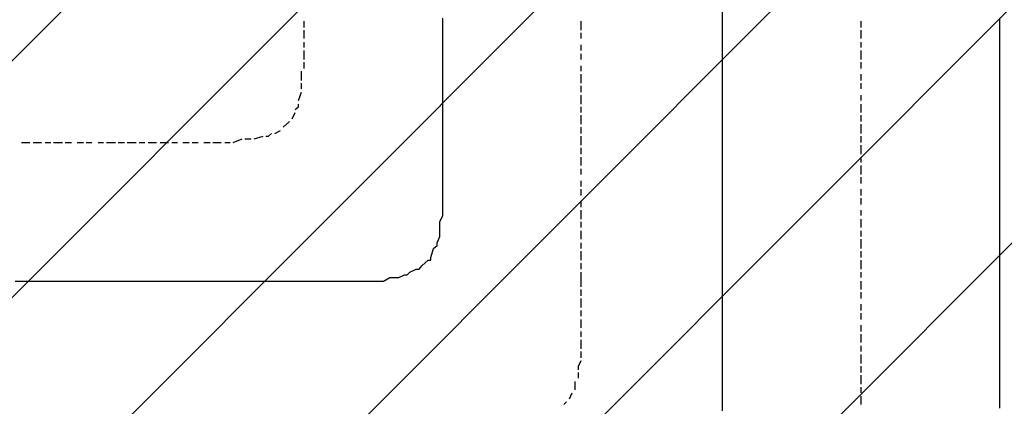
# Model space of a CAD drawing. Extents: x 997 to 109698, y 921 to 94021.
# Tile 471 of 656: x 34002 to 35416, y 39511 to 40066. Entities that reach past the tile are written whole.
import ezdxf

# ---------------------------------------------------------------- set-up
doc = ezdxf.new("R2010")
doc.units = 0
doc.header["$MEASUREMENT"] = 0
doc.layers.add('12', color=7, linetype='CONTINUOUS')
doc.layers.add('28', color=7, linetype='CONTINUOUS')

msp = doc.modelspace()

# ---------------------------------------------------------------- linework, layer by layer
at = {"layer": '12', "color": 5}
for p, q in [((35011.630503, 40063.563401), (35011.630503, 40076.563401)), ((34609.630503, 40059.563401), (34609.630503, 40067.563401)), ((34609.630503, 40046.563401), (34609.630503, 40059.563401)), ((35011.630503, 40054.563401), (35011.630503, 40063.563401)), ((35409.630503, 40059.563401), (35409.630503, 40067.563401)), ((35409.630503, 40046.563401), (35409.630503, 40059.563401)), ((34609.630503, 40038.563401), (34609.630503, 40046.563401)), ((35011.630503, 40046.563401), (35011.630503, 40054.563401)), ((35011.630503, 40033.563401), (35011.630503, 40046.563401)), ((35409.630503, 40038.563401), (35409.630503, 40046.563401)), ((34609.630503, 40029.563401), (34609.630503, 40038.563401)), ((35011.630503, 40025.563401), (35011.630503, 40033.563401)), ((35409.630503, 40029.563401), (35409.630503, 40038.563401)), ((34609.630503, 40016.563401), (34609.630503, 40029.563401)), ((34609.630503, 40008.563401), (34609.630503, 40016.563401)), ((35011.630503, 40016.563401), (35011.630503, 40025.563401)), ((35011.630503, 40004.563401), (35011.630503, 40016.563401)), ((35409.630503, 40016.563401), (35409.630503, 40029.563401)), ((35409.630503, 40008.563401), (35409.630503, 40016.563401)), ((34609.630503, 39999.563401), (34609.630503, 40008.563401)), ((35011.630503, 39995.563401), (35011.630503, 40004.563401)), ((35409.630503, 39995.563401), (35409.630503, 40008.563401)), ((34609.630503, 39987.563401), (34609.630503, 39999.563401)), ((35011.630503, 39987.563401), (35011.630503, 39995.563401)), ((35409.630503, 39987.563401), (35409.630503, 39995.563401)), ((34609.630503, 39978.563401), (34609.630503, 39987.563401)), ((34609.630503, 39966.563401), (34609.630503, 39978.563401)), ((35011.630503, 39974.563401), (35011.630503, 39987.563401)), ((35011.630503, 39966.563401), (35011.630503, 39974.563401)), ((35409.630503, 39978.563401), (35409.630503, 39987.563401)), ((35409.630503, 39966.563401), (35409.630503, 39978.563401)), ((34609.630503, 39957.563401), (34609.630503, 39966.563401)), ((35011.630503, 39953.563401), (35011.630503, 39966.563401)), ((35409.630503, 39957.563401), (35409.630503, 39966.563401)), ((34609.630503, 39949.563401), (34609.630503, 39957.563401)), ((34609.630503, 39936.563401), (34609.630503, 39949.563401)), ((35011.630503, 39944.563401), (35011.630503, 39953.563401)), ((35409.630503, 39949.563401), (35409.630503, 39957.563401)), ((35409.630503, 39936.563401), (35409.630503, 39949.563401)), ((34609.630503, 39928.563401), (34609.630503, 39936.563401)), ((35011.630503, 39936.563401), (35011.630503, 39944.563401)), ((35011.630503, 39923.563401), (35011.630503, 39936.563401)), ((35409.630503, 39928.563401), (35409.630503, 39936.563401)), ((34609.630503, 39919.563401), (34609.630503, 39928.563401)), ((34609.630503, 39906.563401), (34609.630503, 39919.563401)), ((35011.630503, 39915.563401), (35011.630503, 39923.563401)), ((35409.630503, 39919.563401), (35409.630503, 39928.563401)), ((35409.630503, 39906.563401), (35409.630503, 39919.563401)), ((34609.630503, 39898.563401), (34609.630503, 39906.563401)), ((35011.630503, 39906.563401), (35011.630503, 39915.563401)), ((35011.630503, 39894.563401), (35011.630503, 39906.563401)), ((35409.630503, 39898.563401), (35409.630503, 39906.563401)), ((34609.630503, 39889.563401), (34609.630503, 39898.563401)), ((34609.630503, 39885.563401), (34609.630503, 39889.563401)), ((35011.630503, 39885.563401), (35011.630503, 39894.563401)), ((35409.630503, 39885.563401), (35409.630503, 39898.563401)), ((34609.630503, 39872.563401), (34609.630503, 39885.563401)), ((35011.630503, 39877.563401), (35011.630503, 39885.563401)), ((35011.630503, 39864.563401), (35011.630503, 39877.563401)), ((35409.630503, 39877.563401), (35409.630503, 39885.563401)), ((35409.630503, 39868.563401), (35409.630503, 39877.563401)), ((34609.630503, 39864.563401), (34609.630503, 39872.563401)), ((34609.630503, 39856.563401), (34609.630503, 39864.563401)), ((35011.630503, 39856.563401), (35011.630503, 39864.563401)), ((35409.630503, 39856.563401), (35409.630503, 39868.563401)), ((34609.630503, 39843.563401), (34609.630503, 39856.563401)), ((35011.630503, 39843.563401), (35011.630503, 39856.563401)), ((35409.630503, 39847.563401), (35409.630503, 39856.563401)), ((35409.630503, 39839.563401), (35409.630503, 39847.563401)), ((34609.630503, 39834.563401), (34609.630503, 39843.563401)), ((34609.630503, 39826.563401), (34609.630503, 39834.563401)), ((35011.630503, 39834.563401), (35011.630503, 39843.563401)), ((35011.630503, 39826.563401), (35011.630503, 39834.563401)), ((35409.630503, 39826.563401), (35409.630503, 39839.563401)), ((34609.630503, 39813.563401), (34609.630503, 39826.563401)), ((35011.630503, 39813.563401), (35011.630503, 39826.563401)), ((35409.630503, 39817.563401), (35409.630503, 39826.563401)), ((34609.630503, 39805.563401), (34609.630503, 39813.563401)), ((34609.630503, 39792.563401), (34609.630503, 39805.563401)), ((35011.630503, 39805.563401), (35011.630503, 39813.563401)), ((35011.630503, 39796.563401), (35011.630503, 39805.563401)), ((35409.630503, 39809.563401), (35409.630503, 39817.563401)), ((35409.630503, 39796.563401), (35409.630503, 39809.563401)), ((34609.630503, 39784.563401), (34609.630503, 39792.563401)), ((35011.630503, 39784.563401), (35011.630503, 39796.563401)), ((35409.630503, 39788.563401), (35409.630503, 39796.563401)), ((34605.630503, 39775.563401), (34609.630503, 39784.563401)), ((35011.630503, 39775.563401), (35011.630503, 39784.563401)), ((35409.630503, 39779.563401), (35409.630503, 39788.563401)), ((35409.630503, 39767.563401), (35409.630503, 39779.563401)), ((34605.630503, 39762.563401), (34605.630503, 39775.563401)), ((34605.630503, 39754.563401), (34605.630503, 39762.563401)), ((35011.630503, 39767.563401), (35011.630503, 39775.563401)), ((35011.630503, 39754.563401), (35011.630503, 39767.563401)), ((35409.630503, 39758.563401), (35409.630503, 39767.563401)), ((34601.630503, 39745.563401), (34605.630503, 39754.563401)), ((35011.630503, 39745.563401), (35011.630503, 39754.563401)), ((35409.630503, 39745.563401), (35409.630503, 39758.563401)), ((34592.630503, 39724.563401), (34596.630503, 39737.563401)), ((35011.630503, 39733.563401), (35011.630503, 39745.563401)), ((35011.630503, 39724.563401), (35011.630503, 39733.563401)), ((35409.630503, 39737.563401), (35409.630503, 39745.563401)), ((35409.630503, 39729.563401), (35409.630503, 39737.563401)), ((34579.630503, 39712.563401), (34588.630503, 39720.563401)), ((35011.630503, 39716.563401), (35011.630503, 39724.563401)), ((35409.630503, 39716.563401), (35409.630503, 39729.563401)), ((34562.630503, 39703.563401), (34571.630503, 39707.563401)), ((35011.630503, 39703.563401), (35011.630503, 39716.563401)), ((35409.630503, 39707.563401), (35409.630503, 39716.563401)), ((35409.630503, 39699.563401), (35409.630503, 39707.563401)), ((34524.630503, 39690.563401), (34533.630503, 39695.563401)), ((34533.630503, 39695.563401), (34546.630503, 39695.563401)), ((34546.630503, 39695.563401), (34554.630503, 39699.563401)), ((35011.630503, 39695.563401), (35011.630503, 39703.563401)), ((35011.630503, 39686.563401), (35011.630503, 39695.563401)), ((35409.630503, 39686.563401), (35409.630503, 39699.563401)), ((33995.630503, 39690.563401), (34004.630503, 39690.563401)), ((34004.630503, 39690.563401), (34016.630503, 39690.563401)), ((34016.630503, 39690.563401), (34025.630503, 39690.563401)), ((34025.630503, 39690.563401), (34033.630503, 39690.563401)), ((34033.630503, 39690.563401), (34046.630503, 39690.563401)), ((34046.630503, 39690.563401), (34054.630503, 39690.563401)), ((34054.630503, 39690.563401), (34063.630503, 39690.563401)), ((34063.630503, 39690.563401), (34076.630503, 39690.563401)), ((34076.630503, 39690.563401), (34084.630503, 39690.563401)), ((34084.630503, 39690.563401), (34097.630503, 39690.563401)), ((34097.630503, 39690.563401), (34105.630503, 39690.563401)), ((34105.630503, 39690.563401), (34114.630503, 39690.563401)), ((34114.630503, 39690.563401), (34126.630503, 39690.563401)), ((34126.630503, 39690.563401), (34135.630503, 39690.563401)), ((34135.630503, 39690.563401), (34143.630503, 39690.563401)), ((34143.630503, 39690.563401), (34156.630503, 39690.563401)), ((34156.630503, 39690.563401), (34165.630503, 39690.563401)), ((34165.630503, 39690.563401), (34173.630503, 39690.563401)), ((34173.630503, 39690.563401), (34186.630503, 39690.563401)), ((34186.630503, 39690.563401), (34194.630503, 39690.563401)), ((34194.630503, 39690.563401), (34203.630503, 39690.563401)), ((34203.630503, 39690.563401), (34215.630503, 39690.563401)), ((34215.630503, 39690.563401), (34224.630503, 39690.563401)), ((34224.630503, 39690.563401), (34236.630503, 39690.563401)), ((34236.630503, 39690.563401), (34245.630503, 39690.563401)), ((34245.630503, 39690.563401), (34253.630503, 39690.563401)), ((34253.630503, 39690.563401), (34266.630503, 39690.563401)), ((34266.630503, 39690.563401), (34275.630503, 39690.563401)), ((34275.630503, 39690.563401), (34283.630503, 39690.563401)), ((34283.630503, 39690.563401), (34296.630503, 39690.563401)), ((34296.630503, 39690.563401), (34304.630503, 39690.563401)), ((34304.630503, 39690.563401), (34313.630503, 39690.563401)), ((34313.630503, 39690.563401), (34325.630503, 39690.563401)), ((34325.630503, 39690.563401), (34334.630503, 39690.563401)), ((34334.630503, 39690.563401), (34347.630503, 39690.563401)), ((34347.630503, 39690.563401), (34355.630503, 39690.563401)), ((34355.630503, 39690.563401), (34363.630503, 39690.563401)), ((34363.630503, 39690.563401), (34376.630503, 39690.563401)), ((34376.630503, 39690.563401), (34385.630503, 39690.563401)), ((34385.630503, 39690.563401), (34393.630503, 39690.563401)), ((34393.630503, 39690.563401), (34406.630503, 39690.563401)), ((34406.630503, 39690.563401), (34410.630503, 39690.563401)), ((34410.630503, 39690.563401), (34414.630503, 39690.563401)), ((34414.630503, 39690.563401), (34423.630503, 39690.563401)), ((34423.630503, 39690.563401), (34435.630503, 39690.563401)), ((34435.630503, 39690.563401), (34444.630503, 39690.563401)), ((34444.630503, 39690.563401), (34457.630503, 39690.563401)), ((34457.630503, 39690.563401), (34465.630503, 39690.563401)), ((34465.630503, 39690.563401), (34474.630503, 39690.563401)), ((34474.630503, 39690.563401), (34486.630503, 39690.563401)), ((34486.630503, 39690.563401), (34495.630503, 39690.563401)), ((34495.630503, 39690.563401), (34503.630503, 39690.563401)), ((34503.630503, 39690.563401), (34516.630503, 39690.563401)), ((34516.630503, 39690.563401), (34524.630503, 39690.563401)), ((35011.630503, 39674.563401), (35011.630503, 39686.563401)), ((35409.630503, 39678.563401), (35409.630503, 39686.563401)), ((35409.630503, 39669.563401), (35409.630503, 39678.563401)), ((35011.630503, 39665.563401), (35011.630503, 39674.563401)), ((35011.630503, 39657.563401), (35011.630503, 39665.563401)), ((35409.630503, 39657.563401), (35409.630503, 39669.563401)), ((35011.630503, 39644.563401), (35011.630503, 39657.563401)), ((35409.630503, 39648.563401), (35409.630503, 39657.563401)), ((35409.630503, 39635.563401), (35409.630503, 39648.563401)), ((35011.630503, 39635.563401), (35011.630503, 39644.563401)), ((35011.630503, 39627.563401), (35011.630503, 39635.563401)), ((35409.630503, 39627.563401), (35409.630503, 39635.563401)), ((35011.630503, 39614.563401), (35011.630503, 39627.563401)), ((35409.630503, 39618.563401), (35409.630503, 39627.563401)), ((35011.630503, 39606.563401), (35011.630503, 39614.563401)), ((35011.630503, 39593.563401), (35011.630503, 39606.563401)), ((35409.630503, 39606.563401), (35409.630503, 39618.563401)), ((35409.630503, 39597.563401), (35409.630503, 39606.563401)), ((35011.630503, 39585.563401), (35011.630503, 39593.563401)), ((35409.630503, 39589.563401), (35409.630503, 39597.563401)), ((35011.630503, 39576.563401), (35011.630503, 39585.563401)), ((35409.630503, 39576.563401), (35409.630503, 39589.563401)), ((35011.630503, 39563.563401), (35011.630503, 39576.563401)), ((35409.630503, 39568.563401), (35409.630503, 39576.563401)), ((35409.630503, 39559.563401), (35409.630503, 39568.563401)), ((35011.630503, 39555.563401), (35011.630503, 39563.563401)), ((35011.630503, 39546.563401), (35011.630503, 39555.563401)), ((35409.630503, 39546.563401), (35409.630503, 39559.563401)), ((35011.630503, 39534.563401), (35011.630503, 39546.563401)), ((35409.630503, 39538.563401), (35409.630503, 39546.563401)), ((35409.630503, 39525.563401), (35409.630503, 39538.563401)), ((35011.630503, 39525.563401), (35011.630503, 39534.563401)), ((35011.630503, 39517.563401), (35011.630503, 39525.563401)), ((35409.630503, 39517.563401), (35409.630503, 39525.563401)), ((35011.630503, 39504.563401), (35011.630503, 39517.563401)), ((35409.630503, 39508.563401), (35409.630503, 39517.563401))]:
    msp.add_line(p, q, dxfattribs=at)
at = {"layer": '12', "color": 1}
for p, q in [((34410.630503, 40054.563401), (34410.630503, 40063.563401)), ((34808.630503, 40050.563401), (34808.630503, 40063.563401)), ((35210.630503, 40054.563401), (35210.630503, 40063.563401)), ((34410.630503, 40038.563401), (34410.630503, 40050.563401)), ((34808.630503, 40038.563401), (34808.630503, 40046.563401)), ((35210.630503, 40038.563401), (35210.630503, 40050.563401)), ((34410.630503, 40025.563401), (34410.630503, 40033.563401)), ((35210.630503, 40025.563401), (35210.630503, 40033.563401)), ((34410.630503, 40008.563401), (34410.630503, 40021.563401)), ((34808.630503, 40021.563401), (34808.630503, 40029.563401)), ((34808.630503, 40008.563401), (34808.630503, 40016.563401)), ((35210.630503, 40008.563401), (35210.630503, 40021.563401)), ((34410.630503, 39995.563401), (34410.630503, 40004.563401)), ((35210.630503, 39995.563401), (35210.630503, 40004.563401)), ((34406.630503, 39978.563401), (34406.630503, 39991.563401)), ((34808.630503, 39991.563401), (34808.630503, 39999.563401)), ((34406.630503, 39966.563401), (34406.630503, 39974.563401)), ((34808.630503, 39974.563401), (34808.630503, 39987.563401)), ((35210.630503, 39978.563401), (35210.630503, 39987.563401)), ((35210.630503, 39966.563401), (35210.630503, 39974.563401)), ((34402.630503, 39949.563401), (34406.630503, 39961.563401)), ((34808.630503, 39961.563401), (34808.630503, 39970.563401)), ((34808.630503, 39944.563401), (34808.630503, 39957.563401)), ((35210.630503, 39949.563401), (35210.630503, 39957.563401)), ((34393.630503, 39923.563401), (34397.630503, 39932.563401)), ((34808.630503, 39932.563401), (34808.630503, 39940.563401)), ((35210.630503, 39932.563401), (35210.630503, 39944.563401)), ((34380.630503, 39911.563401), (34389.630503, 39919.563401)), ((34808.630503, 39915.563401), (34808.630503, 39928.563401)), ((35210.630503, 39919.563401), (35210.630503, 39928.563401)), ((34368.630503, 39902.563401), (34376.630503, 39906.563401)), ((34808.630503, 39902.563401), (34808.630503, 39911.563401)), ((35210.630503, 39902.563401), (35210.630503, 39915.563401)), ((34004.630503, 39889.563401), (34008.630503, 39889.563401)), ((34008.630503, 39889.563401), (34016.630503, 39889.563401)), ((34021.630503, 39889.563401), (34033.630503, 39889.563401)), ((34038.630503, 39889.563401), (34046.630503, 39889.563401)), ((34050.630503, 39889.563401), (34063.630503, 39889.563401)), ((34067.630503, 39889.563401), (34076.630503, 39889.563401)), ((34084.630503, 39889.563401), (34093.630503, 39889.563401)), ((34097.630503, 39889.563401), (34105.630503, 39889.563401)), ((34114.630503, 39889.563401), (34122.630503, 39889.563401)), ((34126.630503, 39889.563401), (34139.630503, 39889.563401)), ((34143.630503, 39889.563401), (34152.630503, 39889.563401)), ((34156.630503, 39889.563401), (34169.630503, 39889.563401)), ((34173.630503, 39889.563401), (34181.630503, 39889.563401)), ((34186.630503, 39889.563401), (34198.630503, 39889.563401)), ((34203.630503, 39889.563401), (34211.630503, 39889.563401)), ((34211.630503, 39889.563401), (34215.630503, 39889.563401)), ((34220.630503, 39889.563401), (34228.630503, 39889.563401)), ((34236.630503, 39889.563401), (34245.630503, 39889.563401)), ((34249.630503, 39889.563401), (34258.630503, 39889.563401)), ((34266.630503, 39889.563401), (34275.630503, 39889.563401)), ((34279.630503, 39889.563401), (34291.630503, 39889.563401)), ((34296.630503, 39889.563401), (34304.630503, 39889.563401)), ((34308.630503, 39889.563401), (34321.630503, 39894.563401)), ((34325.630503, 39894.563401), (34334.630503, 39894.563401)), ((34338.630503, 39894.563401), (34351.630503, 39898.563401)), ((34808.630503, 39885.563401), (34808.630503, 39898.563401)), ((35210.630503, 39889.563401), (35210.630503, 39898.563401)), ((34808.630503, 39872.563401), (34808.630503, 39881.563401)), ((35210.630503, 39872.563401), (35210.630503, 39885.563401)), ((34808.630503, 39856.563401), (34808.630503, 39868.563401)), ((35210.630503, 39860.563401), (35210.630503, 39868.563401)), ((34808.630503, 39843.563401), (34808.630503, 39851.563401)), ((35210.630503, 39843.563401), (35210.630503, 39856.563401)), ((34808.630503, 39826.563401), (34808.630503, 39834.563401)), ((35210.630503, 39830.563401), (35210.630503, 39839.563401)), ((34808.630503, 39813.563401), (34808.630503, 39822.563401)), ((35210.630503, 39813.563401), (35210.630503, 39822.563401)), ((34808.630503, 39796.563401), (34808.630503, 39805.563401)), ((35210.630503, 39800.563401), (35210.630503, 39809.563401)), ((34808.630503, 39779.563401), (34808.630503, 39792.563401)), ((35210.630503, 39784.563401), (35210.630503, 39792.563401)), ((35210.630503, 39767.563401), (35210.630503, 39779.563401)), ((34808.630503, 39767.563401), (34808.630503, 39775.563401)), ((34808.630503, 39750.563401), (34808.630503, 39762.563401)), ((35210.630503, 39754.563401), (35210.630503, 39762.563401)), ((35210.630503, 39737.563401), (35210.630503, 39750.563401)), ((34808.630503, 39737.563401), (34808.630503, 39745.563401)), ((34808.630503, 39720.563401), (34808.630503, 39733.563401)), ((35210.630503, 39724.563401), (35210.630503, 39733.563401)), ((35210.630503, 39707.563401), (35210.630503, 39720.563401)), ((34808.630503, 39707.563401), (34808.630503, 39716.563401)), ((34808.630503, 39690.563401), (34808.630503, 39703.563401)), ((35210.630503, 39695.563401), (35210.630503, 39703.563401)), ((34808.630503, 39682.563401), (34808.630503, 39690.563401)), ((34808.630503, 39669.563401), (34808.630503, 39678.563401)), ((35210.630503, 39678.563401), (35210.630503, 39690.563401)), ((34808.630503, 39652.563401), (34808.630503, 39665.563401)), ((35210.630503, 39665.563401), (35210.630503, 39674.563401)), ((34808.630503, 39640.563401), (34808.630503, 39648.563401)), ((35210.630503, 39648.563401), (35210.630503, 39657.563401)), ((34808.630503, 39623.563401), (34808.630503, 39635.563401)), ((35210.630503, 39635.563401), (35210.630503, 39644.563401)), ((35210.630503, 39618.563401), (35210.630503, 39627.563401)), ((34808.630503, 39610.563401), (34808.630503, 39618.563401)), ((34808.630503, 39593.563401), (34808.630503, 39606.563401)), ((35210.630503, 39602.563401), (35210.630503, 39614.563401)), ((35210.630503, 39589.563401), (35210.630503, 39597.563401)), ((34808.630503, 39580.563401), (34808.630503, 39589.563401)), ((35210.630503, 39572.563401), (35210.630503, 39585.563401)), ((35210.630503, 39559.563401), (35210.630503, 39568.563401)), ((34804.630503, 39551.563401), (34804.630503, 39559.563401)), ((35210.630503, 39542.563401), (35210.630503, 39555.563401)), ((34799.630503, 39534.563401), (34799.630503, 39546.563401)), ((35210.630503, 39530.563401), (35210.630503, 39538.563401)), ((34791.630503, 39521.563401), (34795.630503, 39530.563401)), ((35210.630503, 39513.563401), (35210.630503, 39525.563401)), ((34783.630503, 39513.563401), (34787.630503, 39517.563401))]:
    msp.add_line(p, q, dxfattribs=at)
for points in [[(34397.630503, 39936.563401), (34402.630503, 39940.563401), (34402.630503, 39944.563401)], [(34355.630503, 39898.563401), (34359.630503, 39898.563401), (34363.630503, 39902.563401)], [(34804.630503, 39563.563401), (34804.630503, 39568.563401), (34808.630503, 39576.563401)]]:
    msp.add_lwpolyline(points, dxfattribs=at)
at = {"layer": '12', "color": 5}
for points in [[(34596.630503, 39737.563401), (34601.630503, 39741.563401), (34601.630503, 39745.563401)], [(34588.630503, 39720.563401), (34592.630503, 39720.563401), (34592.630503, 39724.563401)], [(34571.630503, 39707.563401), (34575.630503, 39707.563401), (34579.630503, 39712.563401)], [(34554.630503, 39699.563401), (34558.630503, 39699.563401), (34562.630503, 39703.563401)]]:
    msp.add_lwpolyline(points, dxfattribs=at)
at = {"layer": '28', "color": 2}
for p, q in [((29355.588596, 35370.953237), (36822.636205, 42838.000847)), ((29694.999851, 35370.953237), (36822.636205, 42498.589592)), ((30034.411106, 35370.953237), (36822.636205, 42159.178337)), ((30373.822361, 35370.953237), (36822.636205, 41819.767082)), ((30713.233616, 35370.953237), (36822.636205, 41480.355827)), ((31052.644871, 35370.953237), (36822.636205, 41140.944572))]:
    msp.add_line(p, q, dxfattribs=at)

doc.saveas('drawing.dxf')
